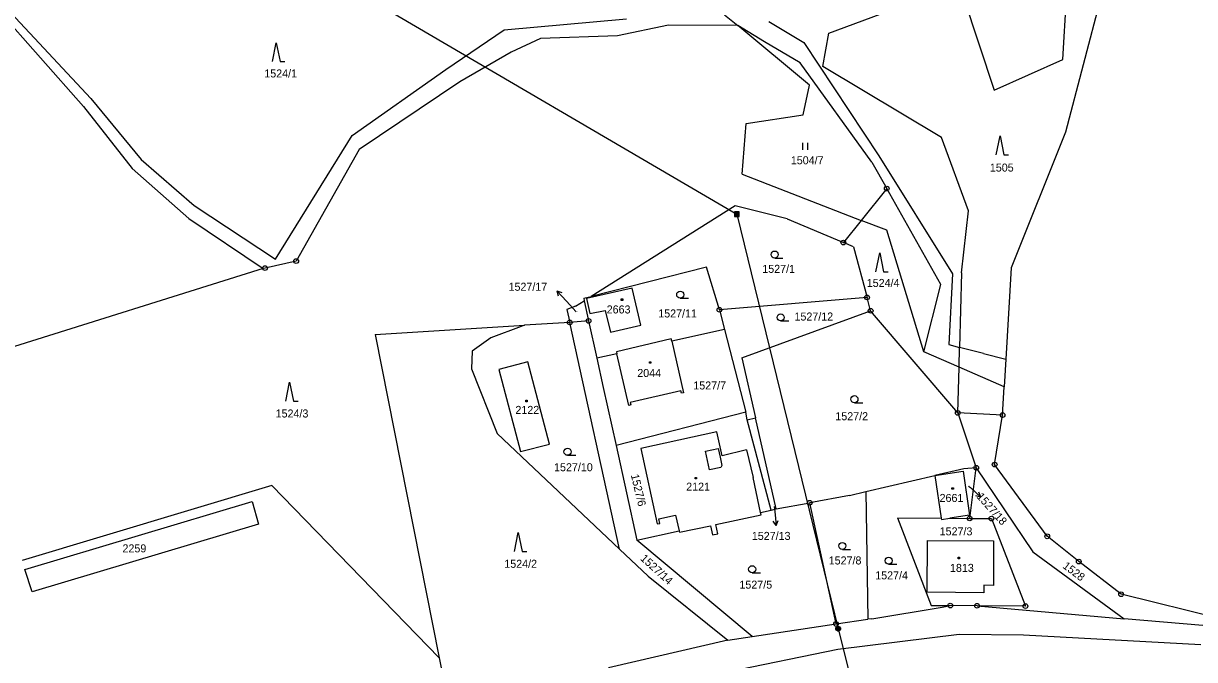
# Model space of a CAD drawing. Extents: x -795483 to -789093, y -1112258 to -1108741.
# Drawn here: x -792291.7 to -792042.9, y -1110985.2 to -1110850.1 of the extents above; entities that cross this region are included whole.
import ezdxf

# ---------------------------------------------------------------- set-up
doc = ezdxf.new("R2010")
doc.units = 0
for name, color, linetype in [('Komunikace', 7, 'Continuous'), ('Vrstva 1', 7, 'Continuous'), ('Vrstva 12', 7, 'Continuous'), ('Vrstva 14', 7, 'Continuous'), ('Vrstva 15', 7, 'Continuous'), ('Vrstva 16', 7, 'Continuous'), ('Vrstva 2', 7, 'Continuous'), ('Vrstva 23', 7, 'Continuous'), ('Vrstva 25', 7, 'Continuous'), ('Vrstva 26', 7, 'Continuous'), ('Vrstva 28', 7, 'Continuous')]:
    doc.layers.add(name, color=color, linetype=linetype)

msp = doc.modelspace()

# ---------------------------------------------------------------- linework, layer by layer
at = {"layer": 'Komunikace'}
for p, q in [((-792174.26, -1110911.32), (-792176.35, -1110909.06)), ((-792090.9, -1110948.31), (-792090.53, -1110948.65)), ((-792132.21, -1110952.66), (-792132.1, -1110953.7))]:
    msp.add_line(p, q, dxfattribs=at)
at = {"layer": 'Vrstva 1'}
for p, q in [((-792070.92, -1110857.78), (-792069.42, -1110833.69)), ((-792061.32, -1110838.95), (-792070.3, -1110873.2)), ((-792301.47, -1110842.31), (-792278.9, -1110867.73)), ((-792120.58, -1110852.16), (-792092.91, -1110841.86)), ((-792092.91, -1110841.86), (-792085.51, -1110864.27)), ((-792142.74, -1110848.28), (-792139.95, -1110850.55)), ((-792154.68, -1110850.49), (-792165.48, -1110852.75)), ((-792139.95, -1110850.55), (-792154.68, -1110850.49)), ((-792134.28, -1110854.02), (-792139.95, -1110850.55)), ((-792124.71, -1110863.19), (-792139.95, -1110850.55)), ((-792121.87, -1110859.23), (-792120.58, -1110852.16)), ((-792181.87, -1110853.3), (-792188.06, -1110856.17)), ((-792165.48, -1110852.75), (-792181.87, -1110853.3)), ((-792126.65, -1110858.45), (-792134.28, -1110854.02)), ((-792188.06, -1110856.17), (-792198.98, -1110862.49)), ((-792111.49, -1110879.52), (-792126.65, -1110858.45)), ((-792096.69, -1110874.3), (-792121.87, -1110859.23)), ((-792085.51, -1110864.27), (-792070.92, -1110857.78)), ((-792198.98, -1110862.49), (-792220.39, -1110876.87)), ((-792126.06, -1110869.51), (-792124.71, -1110863.19)), ((-792278.9, -1110867.73), (-792268.57, -1110880.91)), ((-792138.13, -1110871.34), (-792126.06, -1110869.51)), ((-792138.98, -1110882.12), (-792138.13, -1110871.34)), ((-792090.91, -1110889.85), (-792096.69, -1110874.3)), ((-792070.3, -1110873.2), (-792081.86, -1110901.95)), ((-792220.39, -1110876.87), (-792233.74, -1110900.55)), ((-792111.49, -1110879.52), (-792108.29, -1110885.17)), ((-792268.57, -1110880.91), (-792256.52, -1110891.54)), ((-792138.98, -1110882.12), (-792113.72, -1110891.92)), ((-792108.29, -1110885.17), (-792113.72, -1110891.92)), ((-792140.48, -1110888.79), (-792171.09, -1110908.05)), ((-792129.43, -1110891.56), (-792140.48, -1110888.79)), ((-792092.38, -1110903.03), (-792090.91, -1110889.85)), ((-792256.52, -1110891.54), (-792240.75, -1110902.15)), ((-792129.43, -1110891.56), (-792117.51, -1110896.63)), ((-792113.72, -1110891.92), (-792117.51, -1110896.63)), ((-792108.3, -1110894.02), (-792113.72, -1110891.92)), ((-792100.41, -1110919.82), (-792108.3, -1110894.02)), ((-792115.32, -1110897.56), (-792117.51, -1110896.63)), ((-792115.32, -1110897.56), (-792112.47, -1110908.26)), ((-792240.75, -1110902.15), (-792369.49, -1110942.36)), ((-792240.35, -1110902.03), (-792240.75, -1110902.15)), ((-792233.74, -1110900.55), (-792240.35, -1110902.03)), ((-792146.58, -1110901.84), (-792171.09, -1110908.05)), ((-792143.84, -1110910.9), (-792146.58, -1110901.84)), ((-792081.86, -1110901.95), (-792083, -1110921.39)), ((-792092.38, -1110903.03), (-792092.81, -1110918.88)), ((-792162.4, -1110906.29), (-792172.08, -1110908.52)), ((-792160.55, -1110914.14), (-792162.4, -1110906.29)), ((-792174.4, -1110910.13), (-792172.56, -1110908.97)), ((-792172.67, -1110908.45), (-792171.09, -1110908.05)), ((-792172.67, -1110908.45), (-792172.56, -1110908.97)), ((-792172.56, -1110908.97), (-792171.62, -1110913.24)), ((-792172.08, -1110908.52), (-792171.39, -1110911.7)), ((-792112.47, -1110908.26), (-792143.84, -1110910.9)), ((-792111.71, -1110911.11), (-792112.47, -1110908.26)), ((-792174.4, -1110910.13), (-792176.22, -1110910.81)), ((-792176.22, -1110910.81), (-792175.62, -1110913.58)), ((-792171.39, -1110911.7), (-792168.12, -1110911.04)), ((-792168.12, -1110911.04), (-792166.99, -1110915.66)), ((-792143.84, -1110910.9), (-792142.77, -1110915.05)), ((-792139.05, -1110921.12), (-792111.71, -1110911.11)), ((-792093.2, -1110932.8), (-792111.71, -1110911.11)), ((-792216.94, -1110916.17), (-792185.24, -1110914.18)), ((-792185.95, -1110914.45), (-792192.41, -1110916.86)), ((-792185.24, -1110914.18), (-792185.95, -1110914.45)), ((-792175.62, -1110913.58), (-792185.24, -1110914.18)), ((-792171.62, -1110913.24), (-792175.62, -1110913.58)), ((-792165.08, -1110961.71), (-792175.62, -1110913.58)), ((-792171.62, -1110913.24), (-792169.88, -1110921.17)), ((-792166.99, -1110915.66), (-792160.55, -1110914.14)), ((-792216.94, -1110916.17), (-792203.34, -1110984.82)), ((-792192.41, -1110916.86), (-792196.32, -1110919.66)), ((-792154.09, -1110917.09), (-792165.73, -1110919.79)), ((-792153.97, -1110917.58), (-792154.09, -1110917.09)), ((-792142.77, -1110915.05), (-792153.97, -1110917.58)), ((-792142.77, -1110915.05), (-792138.23, -1110932.6)), ((-792196.32, -1110919.66), (-792196.51, -1110923.43)), ((-792153.97, -1110917.58), (-792151.46, -1110928.5)), ((-792092.93, -1110923.07), (-792092.81, -1110918.88)), ((-792184.52, -1110921.96), (-792190.68, -1110923.58)), ((-792179.95, -1110939.39), (-792184.52, -1110921.96)), ((-792165.64, -1110920.21), (-792169.88, -1110921.17)), ((-792169.88, -1110921.17), (-792168.51, -1110927.39)), ((-792165.73, -1110919.79), (-792165.64, -1110920.21)), ((-792163.09, -1110931.19), (-792165.64, -1110920.21)), ((-792139.05, -1110921.12), (-792136.15, -1110933.85)), ((-792092.93, -1110923.07), (-792100.41, -1110919.82)), ((-792083, -1110921.39), (-792083.34, -1110927.25)), ((-792196.51, -1110923.43), (-792191.07, -1110937.16)), ((-792190.68, -1110923.58), (-792186.12, -1110941.01)), ((-792093.2, -1110932.8), (-792092.93, -1110923.07)), ((-792168.51, -1110927.39), (-792165.8, -1110939.74)), ((-792152, -1110928.11), (-792162.77, -1110930.6)), ((-792151.89, -1110928.6), (-792152, -1110928.11)), ((-792151.46, -1110928.5), (-792151.89, -1110928.6)), ((-792083.69, -1110933.24), (-792083.34, -1110927.25)), ((-792162.66, -1110931.09), (-792163.09, -1110931.19)), ((-792162.77, -1110930.6), (-792162.66, -1110931.09)), ((-792138.23, -1110932.6), (-792165.8, -1110939.74)), ((-792137.91, -1110934.25), (-792138.23, -1110932.6)), ((-792137.91, -1110934.25), (-792136.15, -1110933.85)), ((-792132.85, -1110953.41), (-792137.91, -1110934.25)), ((-792131.75, -1110953.16), (-792136.15, -1110933.85)), ((-792093.2, -1110932.8), (-792089.29, -1110944.43)), ((-792083.69, -1110933.24), (-792093.2, -1110932.8)), ((-792085.37, -1110943.77), (-792083.69, -1110933.24)), ((-792191.07, -1110937.16), (-792165.08, -1110961.71)), ((-792144.35, -1110936.8), (-792160.5, -1110940.32)), ((-792143.25, -1110941.9), (-792144.35, -1110936.8)), ((-792186.12, -1110941.01), (-792179.95, -1110939.39)), ((-792165.8, -1110939.74), (-792161.38, -1110959.84)), ((-792160.5, -1110940.32), (-792157.09, -1110956.37)), ((-792138.1, -1110940.64), (-792143.25, -1110941.9)), ((-792138.1, -1110940.64), (-792136.67, -1110946.52)), ((-792089.29, -1110944.43), (-792091.95, -1110944.63)), ((-792090.67, -1110955.17), (-792089.29, -1110944.43)), ((-792074.2, -1110958.99), (-792085.37, -1110943.77)), ((-792135.37, -1110952.62), (-792136.67, -1110946.52)), ((-792112.7, -1110949.49), (-792098.07, -1110946.06)), ((-792091.95, -1110944.63), (-792098.07, -1110946.06)), ((-792098.07, -1110946.06), (-792092.09, -1110945.14)), ((-792098.07, -1110946.06), (-792096.72, -1110955.13)), ((-792092.09, -1110945.14), (-792090.7, -1110954.52)), ((-792238.88, -1110948.19), (-792291.96, -1110964.14)), ((-792238.88, -1110948.19), (-792203.34, -1110984.82)), ((-792116.17, -1110950.3), (-792112.7, -1110949.49)), ((-792112.7, -1110949.49), (-792112.34, -1110976.6)), ((-792291.39, -1110966.06), (-792243.11, -1110951.56)), ((-792243.11, -1110951.56), (-792241.72, -1110956.4)), ((-792131.75, -1110953.16), (-792124.66, -1110951.86)), ((-792116.17, -1110950.3), (-792124.66, -1110951.86)), ((-792119.06, -1110977.6), (-792124.66, -1110951.86)), ((-792156.71, -1110955.28), (-792153.16, -1110954.53)), ((-792153.16, -1110954.53), (-792152.39, -1110957.81)), ((-792144.62, -1110956.49), (-792134.98, -1110954.42)), ((-792135.09, -1110953.91), (-792135.37, -1110952.62)), ((-792135.09, -1110953.91), (-792132.85, -1110953.41)), ((-792134.98, -1110954.42), (-792135.09, -1110953.91)), ((-792132.85, -1110953.41), (-792131.75, -1110953.16)), ((-792090.7, -1110954.52), (-792094.9, -1110955.14)), ((-792241.72, -1110956.4), (-792289.79, -1110970.74)), ((-792157.09, -1110956.37), (-792156.51, -1110956.25)), ((-792156.51, -1110956.25), (-792156.71, -1110955.28)), ((-792152.32, -1110958.14), (-792145.75, -1110956.73)), ((-792145.75, -1110956.73), (-792145.33, -1110958.68)), ((-792144.2, -1110958.44), (-792144.62, -1110956.49)), ((-792106.04, -1110955.07), (-792096.72, -1110955.13)), ((-792106.04, -1110955.07), (-792098.89, -1110973.66)), ((-792096.72, -1110955.13), (-792096.68, -1110955.41)), ((-792096.68, -1110955.41), (-792094.9, -1110955.14)), ((-792094.9, -1110955.14), (-792090.67, -1110955.17)), ((-792090.67, -1110955.17), (-792086.05, -1110955.21)), ((-792086.05, -1110955.21), (-792078.82, -1110973.81)), ((-792161.38, -1110959.84), (-792152.39, -1110957.81)), ((-792152.39, -1110957.81), (-792152.32, -1110958.14)), ((-792145.33, -1110958.68), (-792144.2, -1110958.44)), ((-792067.5, -1110964.35), (-792074.2, -1110958.99)), ((-792158.97, -1110967.48), (-792165.08, -1110961.71)), ((-792136.86, -1110980.25), (-792161.38, -1110959.84)), ((-792099.71, -1110970.88), (-792099.64, -1110959.85)), ((-792099.64, -1110959.85), (-792085.62, -1110959.94)), ((-792085.62, -1110959.94), (-792085.65, -1110969.43)), ((-792058.51, -1110971.29), (-792067.5, -1110964.35)), ((-792289.79, -1110970.74), (-792291.39, -1110966.06)), ((-792158.97, -1110967.48), (-792142.04, -1110981.02)), ((-792087.68, -1110969.36), (-792087.65, -1110970.99)), ((-792085.65, -1110969.43), (-792087.68, -1110969.36)), ((-792087.65, -1110970.99), (-792099.71, -1110970.88)), ((-792016.77, -1110981.63), (-792058.51, -1110971.29)), ((-792111.48, -1110976.48), (-792096.52, -1110974.02)), ((-792098.89, -1110973.66), (-792094.8, -1110973.69)), ((-792096.52, -1110974.02), (-792094.8, -1110973.69)), ((-792089.11, -1110973.73), (-792094.8, -1110973.69)), ((-792078.82, -1110973.81), (-792089.11, -1110973.73)), ((-792089.11, -1110973.73), (-792057.87, -1110976.49)), ((-792119.06, -1110977.6), (-792112.34, -1110976.6)), ((-792111.48, -1110976.48), (-792112.34, -1110976.6)), ((-792041.18, -1110977.95), (-792057.87, -1110976.49)), ((-792136.86, -1110980.25), (-792119.06, -1110977.6)), ((-792142.04, -1110981.02), (-792167.37, -1110986.89)), ((-792142.04, -1110981.02), (-792136.86, -1110980.25)), ((-792118.7, -1110982.96), (-792092.88, -1110979.73)), ((-792092.88, -1110979.73), (-792079.22, -1110979.92)), ((-792079.22, -1110979.92), (-792041.58, -1110981.94)), ((-792142.11, -1110987.75), (-792118.7, -1110982.96)), ((-792203.34, -1110984.82), (-792201.15, -1110995.88))]:
    msp.add_line(p, q, dxfattribs=at)
at = {"layer": 'Vrstva 12'}
for p, q in [((-792236.8, -1110834.02), (-792140.13, -1110890.61)), ((-792140.13, -1110890.61), (-792118.59, -1110978.61)), ((-792118.59, -1110978.61), (-792098.39, -1111059.53))]:
    msp.add_line(p, q, dxfattribs=at)
at = {"layer": 'Vrstva 16'}
for p, q in [((-792176.35, -1110909.06), (-792178.38, -1110906.85)), ((-792178.38, -1110906.85), (-792178.07, -1110907.93)), ((-792178.38, -1110906.85), (-792177.34, -1110907.25)), ((-792090.53, -1110948.65), (-792088.32, -1110950.67)), ((-792088.32, -1110950.67), (-792089.39, -1110950.37)), ((-792088.32, -1110950.67), (-792088.72, -1110949.63)), ((-792132.1, -1110953.7), (-792131.79, -1110956.68)), ((-792131.79, -1110956.68), (-792132.39, -1110955.74)), ((-792131.79, -1110956.68), (-792131.39, -1110955.64))]:
    msp.add_line(p, q, dxfattribs=at)
at = {"layer": 'Vrstva 2'}
for p, q in [((-792294.37, -1110847.83), (-792277.38, -1110866.03)), ((-792189.56, -1110851.45), (-792163.57, -1110849.09)), ((-792133.33, -1110849.7), (-792125.87, -1110854.13)), ((-792201.98, -1110859.87), (-792189.56, -1110851.45)), ((-792125.87, -1110854.13), (-792109.96, -1110878.17)), ((-792221.84, -1110873.87), (-792201.98, -1110859.87)), ((-792277.38, -1110866.03), (-792266.66, -1110878.95)), ((-792238.1, -1110900.12), (-792221.84, -1110873.87)), ((-792266.66, -1110878.95), (-792255.43, -1110888.73)), ((-792109.96, -1110878.17), (-792094.35, -1110903.27)), ((-792096.83, -1110905.51), (-792108.29, -1110885.17)), ((-792255.43, -1110888.73), (-792238.1, -1110900.12)), ((-792094.35, -1110903.27), (-792095.11, -1110918.29)), ((-792100.41, -1110919.82), (-792096.83, -1110905.51)), ((-792095.11, -1110918.29), (-792092.81, -1110918.88)), ((-792087.72, -1110920.18), (-792092.81, -1110918.88)), ((-792087.72, -1110920.18), (-792083, -1110921.39)), ((-792083.34, -1110927.25), (-792092.93, -1110923.07)), ((-792146.78, -1110940.89), (-792144.1, -1110940.31)), ((-792145.94, -1110944.9), (-792146.78, -1110940.89)), ((-792144.1, -1110940.31), (-792143.69, -1110942.2)), ((-792143.57, -1110944.41), (-792145.94, -1110944.9)), ((-792143.69, -1110942.2), (-792143.32, -1110943.93)), ((-792143.32, -1110943.93), (-792143.57, -1110944.41)), ((-792089.29, -1110944.43), (-792077.23, -1110962.25)), ((-792077.23, -1110962.25), (-792057.87, -1110976.49))]:
    msp.add_line(p, q, dxfattribs=at)
at = {"layer": 'Vrstva 23'}
for p, q in [((-792238.77, -1110858.18), (-792237.97, -1110854.18)), ((-792237.97, -1110854.18), (-792237.17, -1110858.18)), ((-792237.17, -1110858.18), (-792236.17, -1110858.18)), ((-792085.03, -1110877.99), (-792084.23, -1110873.99)), ((-792084.23, -1110873.99), (-792083.43, -1110877.99)), ((-792126.1, -1110876.94), (-792126.1, -1110875.44)), ((-792125.1, -1110875.44), (-792125.1, -1110876.94)), ((-792083.43, -1110877.99), (-792082.43, -1110877.99)), ((-792110.58, -1110902.8), (-792109.78, -1110898.8)), ((-792109.78, -1110898.8), (-792108.98, -1110902.8)), ((-792132.1, -1110899.92), (-792130.35, -1110899.92)), ((-792108.98, -1110902.8), (-792107.98, -1110902.8)), ((-792152.16, -1110908.44), (-792150.41, -1110908.44)), ((-792130.83, -1110913.26), (-792129.08, -1110913.26)), ((-792235.94, -1110930.28), (-792235.14, -1110926.28)), ((-792235.14, -1110926.28), (-792234.34, -1110930.28)), ((-792234.34, -1110930.28), (-792233.34, -1110930.28)), ((-792115.15, -1110930.62), (-792113.4, -1110930.62)), ((-792176.1, -1110941.79), (-792174.35, -1110941.79)), ((-792187.37, -1110962.18), (-792186.57, -1110958.18)), ((-792186.57, -1110958.18), (-792185.77, -1110962.18)), ((-792117.72, -1110961.78), (-792115.97, -1110961.78)), ((-792185.77, -1110962.18), (-792184.77, -1110962.18)), ((-792136.88, -1110966.73), (-792135.13, -1110966.73)), ((-792107.89, -1110964.91), (-792106.14, -1110964.91))]:
    msp.add_line(p, q, dxfattribs=at)
for centre in [(-792132.1, -1110899.17), (-792152.16, -1110907.69), (-792130.83, -1110912.51), (-792115.15, -1110929.87), (-792176.1, -1110941.04), (-792117.72, -1110961.03), (-792107.89, -1110964.16), (-792136.88, -1110965.98)]:
    msp.add_circle(centre, 0.75, dxfattribs=at)
at = {"layer": 'Vrstva 25'}
for p, q in [((-792164.68, -1110908.6), (-792164.38, -1110908.6)), ((-792164.68, -1110908.9), (-792164.68, -1110908.6)), ((-792164.38, -1110908.9), (-792164.68, -1110908.9)), ((-792164.38, -1110908.6), (-792164.38, -1110908.9)), ((-792158.68, -1110921.94), (-792158.38, -1110921.94)), ((-792158.68, -1110922.24), (-792158.68, -1110921.94)), ((-792158.38, -1110921.94), (-792158.38, -1110922.24)), ((-792158.38, -1110922.24), (-792158.68, -1110922.24)), ((-792184.94, -1110930.1), (-792184.64, -1110930.1)), ((-792184.94, -1110930.4), (-792184.94, -1110930.1)), ((-792184.64, -1110930.4), (-792184.94, -1110930.4)), ((-792184.64, -1110930.1), (-792184.64, -1110930.4)), ((-792148.99, -1110946.5), (-792148.69, -1110946.5)), ((-792148.99, -1110946.8), (-792148.99, -1110946.5)), ((-792148.69, -1110946.8), (-792148.99, -1110946.8)), ((-792148.69, -1110946.5), (-792148.69, -1110946.8)), ((-792094.44, -1110948.66), (-792094.14, -1110948.66)), ((-792094.44, -1110948.96), (-792094.44, -1110948.66)), ((-792094.14, -1110948.96), (-792094.44, -1110948.96)), ((-792094.14, -1110948.66), (-792094.14, -1110948.96)), ((-792093.14, -1110963.44), (-792092.84, -1110963.44)), ((-792093.14, -1110963.74), (-792093.14, -1110963.44)), ((-792092.84, -1110963.74), (-792093.14, -1110963.74)), ((-792092.84, -1110963.44), (-792092.84, -1110963.74))]:
    msp.add_line(p, q, dxfattribs=at)
at = {"layer": 'Vrstva 26'}
for p, q in [((-792139.63, -1110890.11), (-792140.63, -1110890.11)), ((-792140.63, -1110890.11), (-792140.63, -1110891.11)), ((-792140.63, -1110891.11), (-792140.43, -1110890.91)), ((-792140.63, -1110891.11), (-792139.63, -1110891.11)), ((-792139.83, -1110890.31), (-792140.43, -1110890.31)), ((-792140.43, -1110890.31), (-792140.43, -1110890.71)), ((-792140.43, -1110890.71), (-792140.03, -1110890.71)), ((-792140.43, -1110890.91), (-792139.83, -1110890.91)), ((-792140.03, -1110890.51), (-792140.33, -1110890.51)), ((-792140.03, -1110890.71), (-792140.03, -1110890.51)), ((-792139.83, -1110890.91), (-792139.83, -1110890.31)), ((-792139.63, -1110891.11), (-792139.63, -1110890.11)), ((-792119.09, -1110978.51), (-792118.99, -1110978.31)), ((-792119.09, -1110978.71), (-792119.09, -1110978.51)), ((-792118.99, -1110978.91), (-792119.09, -1110978.71)), ((-792118.99, -1110978.31), (-792118.89, -1110978.21)), ((-792118.89, -1110979.01), (-792118.99, -1110978.91)), ((-792118.89, -1110978.21), (-792118.69, -1110978.11)), ((-792118.89, -1110978.41), (-792118.89, -1110978.81)), ((-792118.89, -1110978.81), (-792118.69, -1110978.91)), ((-792118.69, -1110979.11), (-792118.89, -1110979.01)), ((-792118.69, -1110978.11), (-792118.49, -1110978.11)), ((-792118.69, -1110978.91), (-792118.69, -1110978.31)), ((-792118.69, -1110978.31), (-792118.49, -1110978.31)), ((-792118.49, -1110979.11), (-792118.69, -1110979.11)), ((-792118.49, -1110978.11), (-792118.29, -1110978.21)), ((-792118.49, -1110978.31), (-792118.49, -1110978.91)), ((-792118.49, -1110978.91), (-792118.29, -1110978.81)), ((-792118.29, -1110979.01), (-792118.49, -1110979.11)), ((-792118.29, -1110978.21), (-792118.19, -1110978.31)), ((-792118.29, -1110978.81), (-792118.29, -1110978.41)), ((-792118.19, -1110978.91), (-792118.29, -1110979.01)), ((-792118.19, -1110978.31), (-792118.09, -1110978.51)), ((-792118.09, -1110978.71), (-792118.19, -1110978.91)), ((-792118.09, -1110978.51), (-792118.09, -1110978.71))]:
    msp.add_line(p, q, dxfattribs=at)
at = {"layer": 'Vrstva 28'}
for centre, radius in [((-792108.29, -1110885.17), 0.5), ((-792108.29, -1110885.17), 0.01), ((-792117.51, -1110896.63), 0.5), ((-792117.51, -1110896.63), 0.01), ((-792240.35, -1110902.03), 0.5), ((-792240.35, -1110902.03), 0.01), ((-792233.74, -1110900.55), 0.5), ((-792233.74, -1110900.55), 0.01), ((-792112.47, -1110908.26), 0.5), ((-792112.47, -1110908.26), 0.01), ((-792143.84, -1110910.9), 0.5), ((-792143.84, -1110910.9), 0.01), ((-792111.71, -1110911.11), 0.5), ((-792111.71, -1110911.11), 0.01), ((-792175.62, -1110913.58), 0.5), ((-792175.62, -1110913.58), 0.01), ((-792171.62, -1110913.24), 0.5), ((-792171.62, -1110913.24), 0.01), ((-792093.2, -1110932.8), 0.5), ((-792093.2, -1110932.8), 0.01), ((-792083.69, -1110933.24), 0.5), ((-792083.69, -1110933.24), 0.01), ((-792089.29, -1110944.43), 0.5), ((-792089.29, -1110944.43), 0.01), ((-792085.37, -1110943.77), 0.5), ((-792085.37, -1110943.77), 0.01), ((-792124.66, -1110951.86), 0.5), ((-792124.66, -1110951.86), 0.01), ((-792090.67, -1110955.17), 0.5), ((-792090.67, -1110955.17), 0.01), ((-792086.05, -1110955.21), 0.5), ((-792086.05, -1110955.21), 0.01), ((-792074.2, -1110958.99), 0.5), ((-792074.2, -1110958.99), 0.01), ((-792067.5, -1110964.35), 0.5), ((-792067.5, -1110964.35), 0.01), ((-792058.51, -1110971.29), 0.5), ((-792058.51, -1110971.29), 0.01), ((-792094.8, -1110973.69), 0.5), ((-792094.8, -1110973.69), 0.01), ((-792089.11, -1110973.73), 0.5), ((-792089.11, -1110973.73), 0.01), ((-792078.82, -1110973.81), 0.5), ((-792078.82, -1110973.81), 0.01), ((-792119.06, -1110977.6), 0.5), ((-792119.06, -1110977.6), 0.01)]:
    msp.add_circle(centre, radius, dxfattribs=at)

# ---------------------------------------------------------------- texts
at = {"layer": 'Vrstva 14'}
for s, height, p in [('1524/1', 1.7, (-792240.51, -1110861.56)), ('1504/7', 1.7, (-792128.67, -1110880)), ('1505', 1.7, (-792086.39, -1110881.55)), ('1527/1', 1.7, (-792134.73, -1110903.05)), ('1524/4', 1.7, (-792112.54, -1110906.04)), ('1527/17', 0.1, (-792174.26, -1110911.32)), ('1527/11', 1.7, (-792156.83, -1110912.52)), ('1527/12', 1.7, (-792127.89, -1110913.17)), ('1527/7', 1.7, (-792149.38, -1110927.81)), ('1524/3', 1.7, (-792238.1, -1110933.76)), ('1527/2', 1.7, (-792119.21, -1110934.34)), ('1527/10', 1.7, (-792178.96, -1110945.17)), ('1527/18', 0.1, (-792091.17, -1110948.31)), ('1527/3', 1.7, (-792097.05, -1110958.78)), ('2259', 1.7, (-792270.63, -1110962.4)), ('1524/2', 1.7, (-792189.53, -1110965.67)), ('1527/8', 1.7, (-792120.62, -1110964.96)), ('1527/4', 1.7, (-792110.74, -1110968.13)), ('1527/5', 1.7, (-792139.59, -1110970.1))]:
    msp.add_text(s, height=height, dxfattribs=at).set_placement(p)
for s, height, rotation, p in [('1527/6', 1.7, 283.379, (-792162.66, -1110945.99)), ('1527/13', 0.1, 100.0606, (-792132.21, -1110952.66)), ('1527/14', 1.7, 317.7209, (-792160.77, -1110963.87)), ('1528', 1.7, 322.9801, (-792071.06, -1110965.57))]:
    msp.add_text(s, height=height, rotation=rotation, dxfattribs=at).set_placement(p)
at = {"layer": 'Vrstva 15'}
for s, p in [('2663', (-792167.78, -1110911.67)), ('2044', (-792161.28, -1110925.16)), ('2122', (-792187.17, -1110933)), ('2121', (-792150.89, -1110949.3)), ('2661', (-792097.07, -1110951.69)), ('1813', (-792094.86, -1110966.54))]:
    msp.add_text(s, height=1.7, dxfattribs=at).set_placement(p)
at = {"layer": 'Vrstva 16'}
for s, p in [('1527/17', (-792188.63, -1110906.85)), ('1527/13', (-792136.95, -1110959.75))]:
    msp.add_text(s, height=1.7, dxfattribs=at).set_placement(p)
msp.add_text('1527/18', height=1.7, rotation=311.5636, dxfattribs=at).set_placement((-792089.31, -1110950.64))

doc.saveas('drawing.dxf')
